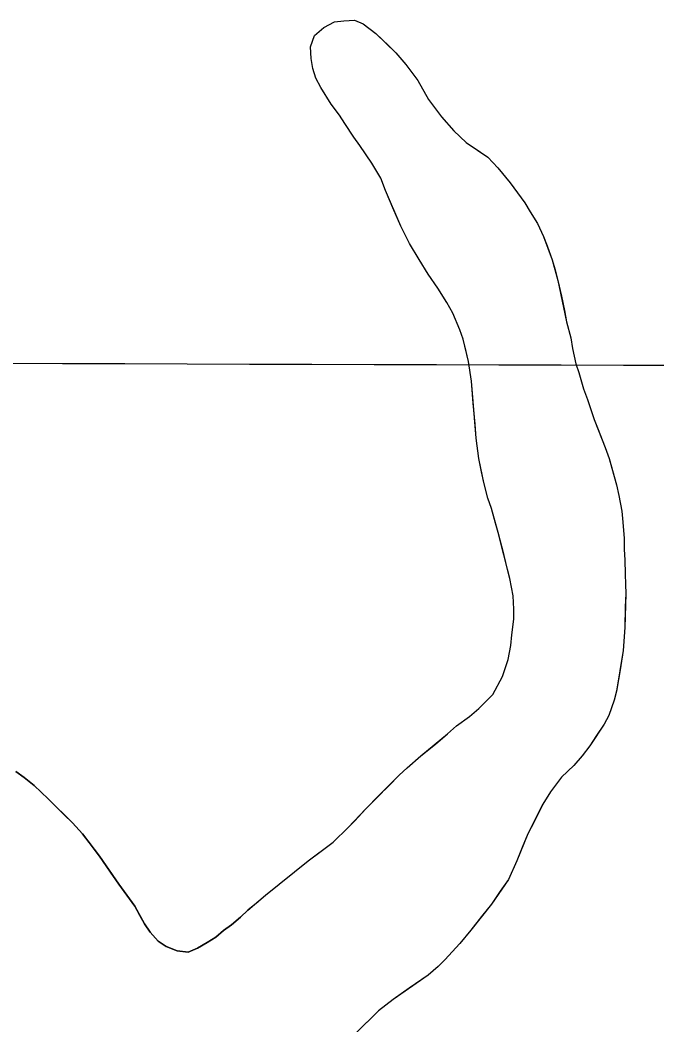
# Model space of a CAD drawing. Extents: x 3172297 to 3210190, y 958463 to 983887.
# Drawn here: x 3204302.8 to 3204510.8, y 969695.5 to 970023.8 of the extents above; entities that cross this region are included whole.
import ezdxf

# ---------------------------------------------------------------- set-up
doc = ezdxf.new("R2010")
doc.units = 0
for name, color, linetype in [('V-GRID-MAJR', 7, 'Continuous'), ('V-SITE-VEGE', 7, 'Continuous'), ('V-TOPO-SHOR', 7, 'Continuous')]:
    doc.layers.add(name, color=color, linetype=linetype)

msp = doc.modelspace()

# ---------------------------------------------------------------- linework, layer by layer
at = {"layer": 'V-GRID-MAJR'}
msp.add_spline([(3176557.23, 969982.7930000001), (3181771.021, 969968.005), (3186984.815, 969953.976), (3192198.611, 969940.7050000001), (3197412.4080000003, 969928.193), (3202626.207, 969916.438), (3207840.008, 969905.443), (3207840.009, 969905.443)], degree=3, dxfattribs=at)
at = {"layer": 'V-SITE-VEGE'}
for p, q in [((3204405.503, 970023.2390000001), (3204408.608, 970023.6239999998)), ((3204408.608, 970023.6239999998), (3204412.0810000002, 970023.8329999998)), ((3204412.0810000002, 970023.833), (3204414.832, 970022.573)), ((3204398.953, 970018.801), (3204402.044, 970021.3840000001)), ((3204402.044, 970021.3840000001), (3204405.503, 970023.2390000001)), ((3204414.832, 970022.5729999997), (3204419.061, 970019.4969999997)), ((3204397.7, 970015.137), (3204398.953, 970018.801)), ((3204419.061, 970019.4969999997), (3204425.506, 970013.1439999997)), ((3204397.911, 970011.299), (3204397.7, 970015.137)), ((3204398.482, 970008.0119999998), (3204397.911, 970011.299)), ((3204425.506, 970013.1439999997), (3204428.824, 970009.329)), ((3204399.42, 970004.9109999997), (3204398.482, 970008.0119999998)), ((3204428.824, 970009.329), (3204432.7, 970004.055)), ((3204401.0870000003, 970001.8150000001), (3204399.42, 970004.9109999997)), ((3204432.7, 970004.055), (3204436.221, 969997.8640000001)), ((3204404.417, 969996.3549999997), (3204401.0870000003, 970001.8150000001)), ((3204436.221, 969997.8640000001), (3204440.466, 969992.2259999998)), ((3204407.186, 969992.718), (3204404.417, 969996.3549999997)), ((3204408.8510000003, 969989.99), (3204407.186, 969992.718)), ((3204440.466, 969992.2259999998), (3204444.521, 969987.686)), ((3204411.809, 969985.6190000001), (3204408.8510000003, 969989.99)), ((3204444.521, 969987.686), (3204448.5700000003, 969983.8759999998)), ((3204413.84, 969982.8889999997), (3204411.809, 969985.6190000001)), ((3204417.721, 969977.071), (3204413.84, 969982.8889999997)), ((3204448.5700000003, 969983.8759999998), (3204455.554, 969978.99)), ((3204455.554, 969978.99), (3204458.87, 969975.5389999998)), ((3204420.683, 969972.154), (3204417.721, 969977.071)), ((3204458.87, 969975.5389999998), (3204462.929, 969970.632)), ((3204422.176, 969968.1439999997), (3204420.683, 969972.154)), ((3204427.1950000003, 969956.4779999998), (3204422.176, 969968.1439999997)), ((3204462.929, 969970.632), (3204467.7290000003, 969964.087)), ((3204467.7290000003, 969964.087), (3204469.396, 969961.172)), ((3204469.396, 969961.172), (3204471.801, 969957.351)), ((3204429.9790000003, 969950.832), (3204427.1950000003, 969956.4779999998)), ((3204471.801, 969957.351), (3204473.843, 969953.161)), ((3204473.843, 969953.161), (3204476.64, 969945.501)), ((3204433.124, 969945.552), (3204429.9790000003, 969950.832)), ((3204436.086, 969940.8189999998), (3204433.124, 969945.552)), ((3204476.64, 969945.501), (3204478.5160000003, 969938.7509999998)), ((3204439.225, 969936.2710000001), (3204436.086, 969940.8189999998)), ((3204478.5160000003, 969938.7509999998), (3204481.359, 969925.24)), ((3204442.1890000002, 969931.5380000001), (3204439.225, 969936.2710000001)), ((3204444.222, 969928.079), (3204442.1890000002, 969931.5380000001)), ((3204446.457, 969922.611), (3204444.222, 969928.079)), ((3204481.359, 969925.24), (3204482.676, 969919.9479999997)), ((3204447.575, 969919.512), (3204446.457, 969922.611)), ((3204449.275, 969912.211), (3204447.575, 969919.512)), ((3204482.676, 969919.9479999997), (3204483.251, 969916.479)), ((3204483.251, 969916.479), (3204484.382, 969911.5509999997)), ((3204450.233, 969905.819), (3204449.275, 969912.211)), ((3204484.382, 969911.5509999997), (3204485.318, 969908.633)), ((3204485.318, 969908.633), (3204486.819, 969903.341)), ((3204451.833, 969887.18), (3204450.233, 969905.819)), ((3204486.819, 969903.341), (3204488.123, 969899.8779999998)), ((3204488.123, 969899.8779999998), (3204490.366, 969893.312)), ((3204490.366, 969893.312), (3204493.9050000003, 969884.1939999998)), ((3204452.611, 969880.604), (3204451.833, 969887.18)), ((3204493.9050000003, 969884.1939999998), (3204495.211, 969880.549)), ((3204454.313, 969872.7539999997), (3204452.611, 969880.604)), ((3204495.211, 969880.549), (3204497.651, 969871.9720000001)), ((3204455.63, 969867.644), (3204454.313, 969872.7539999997)), ((3204497.651, 969871.9720000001), (3204498.406, 969868.5039999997)), ((3204456.752, 969864.179), (3204455.63, 969867.644)), ((3204498.406, 969868.5039999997), (3204499.359, 969863.393)), ((3204459.003, 969856.333), (3204456.752, 969864.179)), ((3204499.359, 969863.393), (3204499.75, 969859.7390000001)), ((3204499.75, 969859.7390000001), (3204500.153, 969854.439)), ((3204462.767, 969841.368), (3204459.003, 969856.333)), ((3204500.153, 969854.439), (3204500.182, 969850.7810000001)), ((3204500.182, 969850.7810000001), (3204500.387, 969847.4939999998)), ((3204500.387, 969847.4939999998), (3204500.4220000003, 969842.7390000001)), ((3204463.906, 969835.71), (3204462.767, 969841.368)), ((3204500.4220000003, 969842.7390000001), (3204500.628, 969839.449)), ((3204500.651, 969836.343), (3204500.364, 969825.3690000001)), ((3204500.628, 969839.449), (3204500.651, 969836.343)), ((3204464.1210000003, 969831.323), (3204463.906, 969835.71)), ((3204464.145, 969828.034), (3204464.1210000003, 969831.323)), ((3204463.451, 969822.908), (3204464.145, 969828.034)), ((3204500.364, 969825.3690000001), (3204499.8710000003, 969817.87)), ((3204463.109, 969819.432), (3204463.451, 969822.908)), ((3204462.228, 969814.855), (3204463.109, 969819.432)), ((3204499.8710000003, 969817.87), (3204497.591, 969804.5059999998)), ((3204460.441, 969809.356), (3204462.228, 969814.855)), ((3204457.1920000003, 969803.4819999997), (3204460.441, 969809.356)), ((3204452.6520000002, 969798.8790000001), (3204457.1920000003, 969803.4819999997)), ((3204497.591, 969804.5059999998), (3204496.881, 969801.578)), ((3204496.881, 969801.578), (3204495.091, 969796.628)), ((3204449.566, 969796.296), (3204452.6520000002, 969798.8790000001)), ((3204445.384, 969793.159), (3204449.566, 969796.296)), ((3204493.647, 969793.691), (3204488.9450000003, 969786.7089999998)), ((3204495.091, 969796.628), (3204493.647, 969793.691)), ((3204433.753, 969783.383), (3204442.475, 969790.576)), ((3204442.475, 969790.576), (3204445.384, 969793.159)), ((3204488.9450000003, 969786.7089999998), (3204486.407, 969783.4)), ((3204429.211, 969779.513), (3204433.753, 969783.383)), ((3204486.407, 969783.4), (3204483.687, 969780.273)), ((3204301.352, 969778.2799999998), (3204304.08, 969776.3379999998)), ((3204415.778, 969766.068), (3204426.669, 969777.117)), ((3204426.669, 969777.117), (3204429.211, 969779.513)), ((3204483.687, 969780.273), (3204479.694, 969776.404)), ((3204304.08, 969776.338), (3204307.416, 969773.649)), ((3204479.694, 969776.404), (3204476.073, 969771.6240000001)), ((3204307.416, 969773.649), (3204311.973, 969769.31)), ((3204476.073, 969771.6240000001), (3204473.542, 969767.583)), ((3204311.973, 969769.31), (3204319.87, 969761.5249999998)), ((3204473.542, 969767.583), (3204468.676, 969757.8570000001)), ((3204409.972, 969759.991), (3204415.778, 969766.068)), ((3204319.87, 969761.5249999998), (3204323.214, 969757.931)), ((3204323.214, 969757.931), (3204328.6950000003, 969750.581)), ((3204405.071, 969755.2029999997), (3204409.972, 969759.991)), ((3204468.676, 969757.8570000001), (3204465.083, 969749.0569999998)), ((3204396.887, 969749.11), (3204405.071, 969755.203)), ((3204328.6950000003, 969750.581), (3204335.095, 969741.4280000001)), ((3204382.957, 969737.84), (3204396.887, 969749.11)), ((3204465.083, 969749.0569999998), (3204462.384, 969743.003)), ((3204335.095, 969741.4280000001), (3204340.274, 969734.2289999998)), ((3204462.384, 969743.003), (3204456.775, 969734.9180000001)), ((3204377.228, 969732.988), (3204382.957, 969737.84)), ((3204456.775, 969734.9180000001), (3204450.072, 969726.459)), ((3204340.274, 969734.2289999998), (3204343.4790000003, 969728.52)), ((3204374.83, 969730.709), (3204377.228, 969732.988)), ((3204343.4790000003, 969728.52), (3204345.31, 969725.8199999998)), ((3204369.284, 969726.295), (3204371.8340000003, 969728.1240000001)), ((3204371.8340000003, 969728.1240000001), (3204374.83, 969730.709)), ((3204345.31, 969725.8199999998), (3204347.897, 969722.8239999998)), ((3204366.736, 969724.166), (3204369.284, 969726.295)), ((3204450.072, 969726.459), (3204446.447, 969722.046)), ((3204347.897, 969722.8239999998), (3204350.473, 969721.032)), ((3204360.732, 969720.5040000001), (3204363.883, 969722.337)), ((3204363.883, 969722.337), (3204366.736, 969724.166)), ((3204446.447, 969722.046), (3204441.5500000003, 969716.707)), ((3204350.473, 969721.032), (3204354.102, 969719.703)), ((3204354.102, 969719.7029999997), (3204357.723, 969719.275)), ((3204357.723, 969719.275), (3204360.732, 969720.5040000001)), ((3204441.5500000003, 969716.707), (3204439.3710000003, 969714.497)), ((3204436.1, 969711.73), (3204424.639, 969703.7859999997)), ((3204439.3710000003, 969714.497), (3204436.1, 969711.73)), ((3204424.639, 969703.7859999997), (3204419.913, 969700.095)), ((3204419.913, 969700.095), (3204412.47, 969692.729))]:
    msp.add_line(p, q, dxfattribs=at)
at = {"layer": 'V-TOPO-SHOR'}
for points in [[(3204382.957, 969737.84), (3204396.887, 969749.11), (3204400.707, 969751.8790000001), (3204405.071, 969755.203), (3204409.972, 969759.991), (3204412.149, 969762.203), (3204415.778, 969766.068), (3204420.134, 969770.487), (3204423.218, 969773.6190000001), (3204426.669, 969777.117), (3204429.211, 969779.513), (3204433.753, 969783.383), (3204438.478, 969787.258), (3204442.475, 969790.578), (3204445.384, 969793.159), (3204449.566, 969796.296), (3204452.654, 969798.8790000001), (3204457.1920000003, 969803.4820000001), (3204460.441, 969809.356), (3204462.228, 969814.855), (3204463.109, 969819.432), (3204463.451, 969822.908), (3204464.145, 969828.034), (3204464.1210000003, 969831.323), (3204463.906, 969835.71), (3204462.767, 969841.368), (3204462.015, 969844.289), (3204460.887, 969848.8520000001), (3204460.133, 969851.772), (3204459.003, 969856.333), (3204458.0670000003, 969859.436), (3204456.752, 969864.179), (3204455.63, 969867.644), (3204454.313, 969872.7540000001), (3204453.557, 969876.223), (3204452.611, 969880.604), (3204451.833, 969887.18), (3204451.433, 969891.7490000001), (3204450.833, 969898.692), (3204450.233, 969905.819), (3204449.275, 969912.211), (3204448.517, 969915.496), (3204447.575, 969919.512), (3204446.457, 969922.611), (3204444.222, 969928.081), (3204442.187, 969931.54), (3204439.225, 969936.2710000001), (3204436.086, 969940.819), (3204433.124, 969945.552), (3204429.9790000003, 969950.832), (3204427.1950000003, 969956.478), (3204424.592, 969962.493), (3204422.176, 969968.144), (3204420.683, 969972.1560000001), (3204417.721, 969977.071), (3204413.84, 969982.8910000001), (3204411.809, 969985.6190000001), (3204408.8510000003, 969989.988), (3204407.186, 969992.718), (3204404.417, 969996.355), (3204401.0870000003, 970001.8150000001), (3204399.42, 970004.911), (3204398.482, 970008.012), (3204397.911, 970011.299), (3204397.7, 970015.137), (3204398.953, 970018.801), (3204402.044, 970021.3840000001), (3204405.503, 970023.237), (3204408.608, 970023.626), (3204412.0810000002, 970023.835), (3204414.832, 970022.573), (3204419.061, 970019.497), (3204423.112, 970015.5040000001), (3204425.506, 970013.144), (3204428.824, 970009.329), (3204432.7, 970004.055), (3204436.221, 969997.8640000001), (3204440.466, 969992.226), (3204444.521, 969987.686), (3204448.5700000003, 969983.876), (3204451.145, 969982.066), (3204455.554, 969978.99), (3204458.87, 969975.539), (3204462.929, 969970.632), (3204467.7290000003, 969964.087), (3204469.396, 969961.172), (3204471.801, 969957.351), (3204473.843, 969953.161), (3204474.961, 969950.06), (3204476.64, 969945.501), (3204477.578, 969942.216), (3204478.5160000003, 969938.751), (3204479.651, 969933.639), (3204480.599, 969928.892), (3204481.359, 969925.24), (3204482.676, 969919.948), (3204483.249, 969916.479), (3204484.382, 969911.551), (3204485.318, 969908.633), (3204486.819, 969903.341), (3204488.123, 969899.878)], [(3204488.123, 969899.878), (3204490.366, 969893.312), (3204491.668, 969890.029), (3204493.9050000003, 969884.194), (3204495.211, 969880.549), (3204496.711, 969875.439), (3204497.651, 969871.9720000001), (3204498.406, 969868.5040000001), (3204499.359, 969863.393), (3204499.75, 969859.7390000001), (3204500.153, 969854.439), (3204500.182, 969850.7810000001), (3204500.387, 969847.4940000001), (3204500.4220000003, 969842.7390000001), (3204500.628, 969839.449), (3204500.651, 969836.343), (3204500.499, 969832.136), (3204500.364, 969825.3690000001), (3204499.8710000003, 969817.87), (3204498.8200000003, 969811.464), (3204497.591, 969804.506), (3204496.881, 969801.578), (3204495.089, 969796.628), (3204493.647, 969793.691), (3204491.113, 969790.017), (3204488.9450000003, 969786.709), (3204486.407, 969783.4), (3204483.687, 969780.273), (3204479.694, 969776.404), (3204476.073, 969771.6240000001), (3204473.542, 969767.583), (3204470.838, 969762.078), (3204468.676, 969757.8570000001), (3204467.058, 969754.007), (3204465.083, 969749.057), (3204462.384, 969743.003), (3204459.67, 969739.145), (3204456.775, 969734.9180000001), (3204453.514, 969730.873), (3204450.072, 969726.459), (3204446.447, 969722.046), (3204441.5500000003, 969716.707), (3204439.3710000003, 969714.497), (3204436.1, 969711.73), (3204429.915, 969707.48), (3204424.639, 969703.786), (3204419.913, 969700.095), (3204417.191, 969697.333), (3204414.83, 969695.123)], [(3204382.957, 969737.84), (3204380.526, 969735.726), (3204377.228, 969732.988), (3204374.83, 969730.709), (3204371.8340000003, 969728.1240000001), (3204369.284, 969726.295), (3204366.736, 969724.166), (3204363.883, 969722.337), (3204360.732, 969720.5040000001), (3204357.723, 969719.277), (3204354.102, 969719.703), (3204350.473, 969721.032), (3204347.897, 969722.824), (3204345.31, 969725.8200000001), (3204343.481, 969728.522), (3204341.9560000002, 969731.225), (3204340.274, 969734.229), (3204337.685, 969737.8300000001), (3204335.095, 969741.4280000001), (3204332.352, 969745.3300000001), (3204328.6950000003, 969750.581), (3204325.344, 969755.0800000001), (3204323.214, 969757.931), (3204319.87, 969761.525), (3204317.136, 969764.218), (3204311.973, 969769.31), (3204307.416, 969773.649), (3204304.08, 969776.338), (3204301.352, 969778.28)]]:
    msp.add_lwpolyline(points, dxfattribs=at)

doc.saveas('drawing.dxf')
